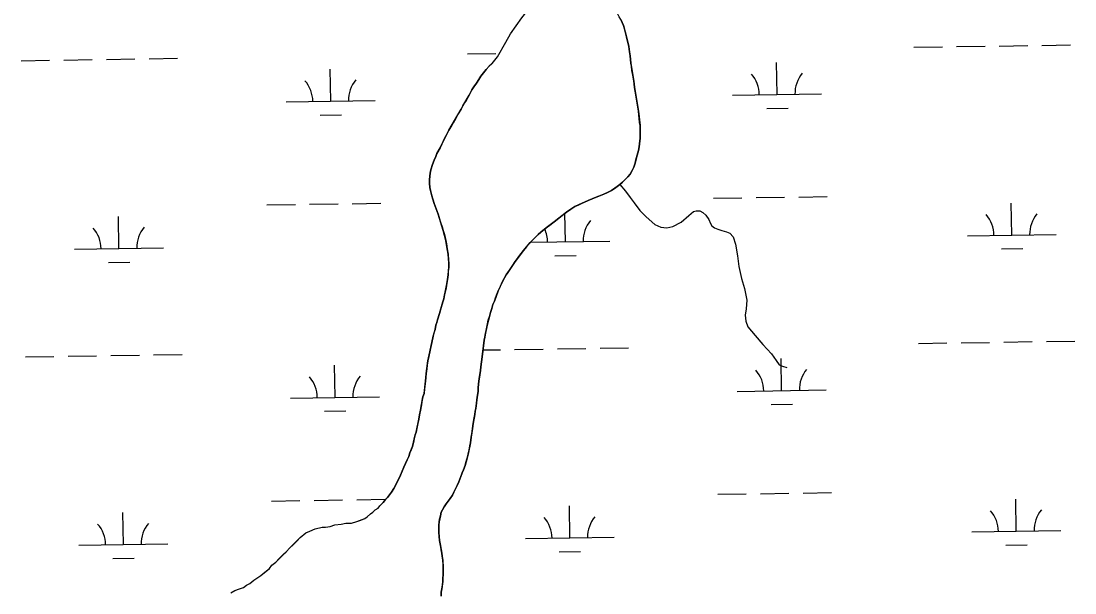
# Model space of a CAD drawing. Extents: x 3807117 to 3845308, y 337856 to 363736.
# Drawn here: x 3838107 to 3839292, y 346874 to 347517 of the extents above; entities that cross this region are included whole.
import ezdxf

# ---------------------------------------------------------------- set-up
doc = ezdxf.new("R2010")
doc.units = 0
doc.layers.add('V-TOPO-SHOR', color=7, linetype='Continuous')
doc.layers.add('V-WETL-SWMP', color=7, linetype='Continuous')

msp = doc.modelspace()

# ---------------------------------------------------------------- linework, layer by layer
at = {"layer": 'V-TOPO-SHOR'}
for points in [[(3838636.5, 347468.9), (3838642.7, 347476.3), (3838651.9, 347492.8), (3838657.4, 347502.2), (3838670, 347520.2), (3838677.2, 347529.2), (3838687.2, 347541.6), (3838697.5, 347556.9), (3838707.6, 347582.6), (3838713.2, 347599.9), (3838716.3, 347618.6), (3838717.1, 347633.6), (3838716.9, 347651.6), (3838714.3, 347667.2), (3838713.2, 347694.9), (3838714.1, 347704.8)], [(3838787.7, 347499.1), (3838786, 347504.8), (3838785.2, 347507.8), (3838784.1, 347511.6), (3838782.6, 347514.9), (3838781.2, 347518.3), (3838779.5, 347521.5), (3838777.9, 347524.5), (3838777, 347527.4), (3838775.6, 347530.2), (3838774.3, 347533.2), (3838772.1, 347536.4), (3838771.6, 347536.9)], [(3838675.3, 347263.2), (3838679.5, 347267.9), (3838681.7, 347270.2), (3838685.3, 347273.8), (3838688.5, 347276.9), (3838691.5, 347279.6), (3838695.5, 347282.9), (3838698.9, 347285.5), (3838701.3, 347287.4), (3838706.2, 347291.3), (3838711.6, 347295.4), (3838717.2, 347299.7), (3838720.2, 347302), (3838725, 347305.3), (3838729.7, 347308.2), (3838733.3, 347310), (3838737.7, 347312.1), (3838740.4, 347313.2), (3838744.6, 347315.2), (3838749.2, 347316.9), (3838753.5, 347318.8), (3838756.7, 347319.8), (3838762.1, 347322.1), (3838766.4, 347324), (3838770.6, 347326.3), (3838774, 347328.7), (3838777.2, 347330.8), (3838780.3, 347333.1), (3838783.3, 347335.7), (3838786.3, 347338.6), (3838789.3, 347341.5), (3838791.7, 347344.6), (3838794.1, 347348.8), (3838796, 347352.7), (3838797.4, 347357.2), (3838798.2, 347360.6), (3838799.5, 347366.1), (3838801.1, 347371.2), (3838801.7, 347375.5), (3838802.4, 347378.9), (3838802.8, 347385), (3838803.1, 347391.7), (3838802.8, 347394.9), (3838802.8, 347399.4), (3838802.4, 347402.6), (3838801.9, 347407.7), (3838801.5, 347410.9), (3838801, 347415.4), (3838800.3, 347419.8), (3838799.5, 347424.7), (3838798.6, 347431), (3838797.5, 347438), (3838796.8, 347441.9), (3838796.2, 347446.3), (3838795.7, 347449.2), (3838794.7, 347456), (3838793.8, 347461.3), (3838793.1, 347465.9), (3838792.5, 347469.4), (3838792.2, 347473.4), (3838791.6, 347477.5), (3838790.9, 347482.1), (3838790.2, 347488), (3838788.8, 347493.9), (3838787.7, 347499.1)], [(3838636.5, 347468.9), (3838635.7, 347468.2), (3838633.3, 347465.9), (3838629.9, 347462.3), (3838626.9, 347458.6), (3838623.9, 347454.9), (3838621.5, 347451.2), (3838618.9, 347446.9), (3838615.9, 347442.8), (3838613.9, 347439.4), (3838610.9, 347433.5), (3838607.2, 347427.5), (3838605.6, 347424.9), (3838603.6, 347421.6), (3838601.6, 347417.8), (3838598.4, 347412.3), (3838595.4, 347407), (3838592.8, 347402.5), (3838591.1, 347399.6), (3838587.9, 347394.1), (3838584.9, 347388), (3838583.3, 347385.5), (3838581.5, 347381.3), (3838580, 347378.4), (3838578, 347374.1), (3838574.6, 347367.8), (3838573.2, 347364.4), (3838571.4, 347360.5), (3838569.7, 347355.4), (3838567.7, 347349.5), (3838566.9, 347345.8), (3838566.2, 347338.5), (3838566.1, 347334.7), (3838566.7, 347329.6), (3838567.4, 347326.2), (3838568.7, 347320.5), (3838569.9, 347316.7), (3838571.6, 347311.7), (3838573.5, 347305.6), (3838575.8, 347299.9), (3838577.5, 347294.3), (3838578.7, 347290.7), (3838580.8, 347284.2), (3838581.7, 347281.2), (3838582.9, 347276.7), (3838584.4, 347270.3), (3838585.1, 347266.4), (3838586.2, 347260.6), (3838587.2, 347254.9), (3838587.7, 347248.2), (3838587.8, 347245), (3838587.8, 347240.3), (3838587.3, 347235.4), (3838587.1, 347231.6), (3838586.5, 347226.5), (3838585.4, 347219.6), (3838584.8, 347216.6), (3838583.9, 347212.1), (3838583.1, 347209), (3838582.3, 347204.8), (3838581.2, 347201.1), (3838579.4, 347194.8), (3838577.5, 347188.3), (3838575.3, 347181.2), (3838574.5, 347178)], [(3838780.3, 347333.1), (3838786.4, 347325.6), (3838791.6, 347318.4), (3838796.3, 347312.4), (3838802.7, 347304), (3838809.6, 347296.7), (3838819.5, 347288.3), (3838826.4, 347285.2), (3838833.1, 347284.4), (3838839.8, 347285.7), (3838849.2, 347290.9), (3838857.6, 347298.3), (3838862.9, 347302.6), (3838865.9, 347303.5), (3838870.2, 347303.3), (3838873.6, 347301.5), (3838876.7, 347298.7), (3838880.2, 347293.7), (3838881.9, 347289.3), (3838883.7, 347286.8), (3838886.4, 347284.2), (3838890.2, 347282.7), (3838894.7, 347281.3), (3838900, 347279.9), (3838903.7, 347278.2), (3838907.4, 347274.1), (3838910.3, 347266.1), (3838912.5, 347252.9), (3838913.8, 347241), (3838917, 347227.4), (3838920.2, 347216.3), (3838923, 347203), (3838922.1, 347193.5), (3838921.1, 347186.4), (3838921.8, 347179.5), (3838924.1, 347173.2), (3838932.1, 347163.4), (3838941, 347153.4), (3838950.6, 347142.9), (3838955.8, 347135.3), (3838959.2, 347130.5), (3838963.1, 347128.9), (3838967.8, 347127.5)], [(3838621, 347104.9), (3838621.7, 347112), (3838622.1, 347115.1), (3838622.6, 347119.1), (3838623.4, 347124), (3838623.7, 347128.1), (3838624.5, 347133.7), (3838625.2, 347139.6), (3838626, 347145.7), (3838626.9, 347152), (3838627.8, 347158.1), (3838628.4, 347161.5), (3838629, 347166.2), (3838629.7, 347169.1), (3838630.5, 347172.9), (3838631.3, 347176.6), (3838632.3, 347180.6), (3838633.6, 347184.9), (3838634.6, 347189.2), (3838636.2, 347193.8), (3838637.5, 347198.1), (3838639.1, 347202), (3838640.5, 347205.9), (3838642.2, 347210.5), (3838643.4, 347213.6), (3838645.8, 347218.9), (3838648.2, 347224), (3838650.2, 347227.6), (3838652.5, 347231.5), (3838654.1, 347234.2), (3838656.7, 347238.1), (3838659.7, 347242.5), (3838662.3, 347246.4), (3838665.7, 347250.9), (3838667.9, 347253.8), (3838671.9, 347259.1), (3838675.3, 347263.2)], [(3838574.5, 347178), (3838573.4, 347174.9), (3838572.4, 347170.2), (3838571.6, 347167), (3838570.3, 347162.7), (3838568.7, 347155.6), (3838567.2, 347148.7), (3838566.4, 347145.2), (3838565.4, 347139.8), (3838564.3, 347134.9), (3838563.7, 347130), (3838563, 347125.9), (3838562.4, 347120.9), (3838561.9, 347116.4), (3838561.7, 347112.2), (3838561.3, 347109.1), (3838560.6, 347103.6), (3838560, 347098.4), (3838558.7, 347094.7), (3838557.7, 347088.8), (3838557.3, 347085.6), (3838556.2, 347079.7), (3838555, 347074.2), (3838554.1, 347069.3), (3838553.1, 347064.4), (3838551.8, 347059), (3838551, 347054.9)], [(3838579.1, 346870.6), (3838579.4, 346875.1), (3838580, 346878.9), (3838580.7, 346883.4), (3838581.1, 346887.1), (3838581.3, 346890.9), (3838581.4, 346894.4), (3838581.6, 346898), (3838581.7, 346902.7), (3838581.5, 346905.9), (3838581.2, 346911.2), (3838580.4, 346915.4), (3838580.1, 346918.9), (3838579.3, 346922.5), (3838578.8, 346925.7), (3838578, 346929.2), (3838577.5, 346933.2), (3838577.1, 346937.5), (3838576.6, 346942.3), (3838576.6, 346946.6), (3838576.7, 346950.2), (3838576.9, 346954.1), (3838577.5, 346957.1), (3838578.4, 346961), (3838579.4, 346964.8), (3838580.6, 346967.5), (3838582.6, 346971), (3838585, 346974.2), (3838587, 346977.3), (3838589.5, 346980.4), (3838591.9, 346984), (3838593.7, 346987.5), (3838595.3, 346990.8), (3838597.3, 346994.8), (3838599.1, 346999.1), (3838601, 347004), (3838603, 347009.3), (3838604.4, 347012.7), (3838606.1, 347017.4), (3838607.1, 347020.9), (3838608.5, 347025.8), (3838609.6, 347030.2), (3838610.6, 347035.1), (3838611.4, 347039.4), (3838612.1, 347042.8), (3838612.9, 347049.1), (3838613.6, 347052.8), (3838614.6, 347059.1), (3838615.3, 347064.5), (3838616.1, 347069.2), (3838617.2, 347074.5), (3838617.6, 347078.3), (3838618.2, 347081.4), (3838618.9, 347087.3), (3838619.7, 347094), (3838620.8, 347100.7), (3838621, 347104.9)], [(3838551, 347054.9), (3838550.2, 347052), (3838549.1, 347047.4), (3838548.1, 347043.1), (3838547.1, 347038.8), (3838545.6, 347035), (3838544.2, 347031.5), (3838542.8, 347027.6), (3838541.2, 347023.6), (3838539.3, 347019.5), (3838537.3, 347015.4), (3838535.3, 347010.9), (3838533.5, 347006.5), (3838531.9, 347003.2), (3838530.4, 347000.4), (3838528.6, 346996.5), (3838526, 346991.4), (3838523.6, 346987.5), (3838521.2, 346984.4), (3838519, 346981.6), (3838516.6, 346979.1), (3838514, 346975.9), (3838511.6, 346973.2), (3838510.3, 346971.9)], [(3838342.9, 346874.3), (3838347.3, 346876.9), (3838352.6, 346878.7), (3838357.1, 346880.5), (3838360.6, 346883.1), (3838364.2, 346884.9), (3838368.6, 346888.5), (3838376.6, 346893.8), (3838381, 346897.4), (3838386.3, 346901.8), (3838389, 346905.4), (3838393.4, 346908.9), (3838396.9, 346912.5), (3838399.6, 346915.1), (3838402.2, 346917.8), (3838404.9, 346920.4), (3838409.3, 346924.9), (3838412.9, 346928.4), (3838417.3, 346932.9), (3838420.8, 346936.4), (3838427, 346941.8), (3838431.5, 346943.5), (3838437.7, 346946.2), (3838445.6, 346948), (3838449.2, 346948), (3838454.5, 346948.9), (3838459.8, 346950.7), (3838466.9, 346951.6), (3838472.2, 346952.5), (3838478.4, 346952.5), (3838484.6, 346954.3), (3838489.1, 346956), (3838493.5, 346957.8), (3838496.1, 346959.6), (3838499.7, 346963.1), (3838502.3, 346964.9), (3838505, 346967.6), (3838508.5, 346969.4), (3838510.3, 346971.9)]]:
    msp.add_lwpolyline(points, dxfattribs=at)
at = {"layer": 'V-WETL-SWMP'}
for p, q in [((3838657.4, 347502.2), (3838670, 347520.2)), ((3838781.2, 347518.3), (3838782.6, 347514.9)), ((3838782.6, 347514.9), (3838784.1, 347511.6)), ((3838784.1, 347511.6), (3838787.7, 347499.1)), ((3838651.9, 347492.8), (3838657.4, 347502.2)), ((3838787.7, 347499.1), (3838790.2, 347488)), ((3838642.7, 347476.3), (3838651.9, 347492.8)), ((3838790.2, 347488), (3838790.9, 347482.1)), ((3839110.7, 347487.2), (3839142.7, 347487.7)), ((3839158.7, 347487.9), (3839190.7, 347488.4)), ((3839206.7, 347488.6), (3839238.7, 347489.1)), ((3839254.7, 347489.3), (3839286.7, 347489.8)), ((3838251, 347474.3), (3838283, 347474.8)), ((3838608.9, 347479.7), (3838640.9, 347480.1)), ((3838636.5, 347468.9), (3838642.7, 347476.3)), ((3838790.9, 347482.1), (3838791.6, 347477.5)), ((3838791.6, 347477.5), (3838792.2, 347473.4)), ((3838107, 347472.1), (3838139, 347472.6)), ((3838155, 347472.9), (3838187, 347473.3)), ((3838203, 347473.6), (3838235, 347474.1)), ((3838629.9, 347462.3), (3838633.3, 347465.9)), ((3838633.3, 347465.9), (3838636.5, 347468.9)), ((3838792.2, 347473.4), (3838792.5, 347469.4)), ((3838792.5, 347469.4), (3838794.7, 347456)), ((3838956.9, 347434.1), (3838956.4, 347470.1)), ((3838455.1, 347426.6), (3838454.5, 347462.6)), ((3838618.9, 347446.9), (3838621.5, 347451.2)), ((3838621.5, 347451.2), (3838623.9, 347454.9)), ((3838623.9, 347454.9), (3838629.9, 347462.3)), ((3838794.7, 347456), (3838795.7, 347449.2)), ((3838610.9, 347433.5), (3838613.9, 347439.4)), ((3838613.9, 347439.4), (3838615.9, 347442.8)), ((3838615.9, 347442.8), (3838618.9, 347446.9)), ((3838795.7, 347449.2), (3838796.2, 347446.3)), ((3838796.2, 347446.3), (3838796.8, 347441.9)), ((3838796.8, 347441.9), (3838797.5, 347438)), ((3838603.6, 347421.6), (3838610.9, 347433.5)), ((3838797.5, 347438), (3838800.3, 347419.8)), ((3838906.9, 347433.4), (3839006.9, 347434.9)), ((3838405.1, 347425.9), (3838505.1, 347427.4)), ((3838587.9, 347394.1), (3838601.6, 347417.8)), ((3838601.6, 347417.8), (3838603.6, 347421.6)), ((3838800.3, 347419.8), (3838801, 347415.4)), ((3838945.2, 347418.5), (3838969.2, 347418.9)), ((3838443.3, 347411), (3838467.3, 347411.4)), ((3838801, 347415.4), (3838802.8, 347399.4)), ((3838584.9, 347388), (3838587.9, 347394.1)), ((3838802.8, 347399.4), (3838802.8, 347394.9)), ((3838802.8, 347394.9), (3838803.1, 347391.7)), ((3838578, 347374.1), (3838581.5, 347381.3)), ((3838581.5, 347381.3), (3838583.3, 347385.5)), ((3838583.3, 347385.5), (3838584.9, 347388)), ((3838802.8, 347385), (3838802.4, 347378.9)), ((3838803.1, 347391.7), (3838802.8, 347385)), ((3838574.6, 347367.8), (3838578, 347374.1)), ((3838801.1, 347371.2), (3838799.5, 347366.1)), ((3838801.7, 347375.5), (3838801.1, 347371.2)), ((3838802.4, 347378.9), (3838801.7, 347375.5)), ((3838569.7, 347355.4), (3838571.4, 347360.5)), ((3838571.4, 347360.5), (3838573.2, 347364.4)), ((3838573.2, 347364.4), (3838574.6, 347367.8)), ((3838797.4, 347357.2), (3838796, 347352.7)), ((3838799.5, 347366.1), (3838797.4, 347357.2)), ((3838566.2, 347338.5), (3838566.9, 347345.8)), ((3838566.9, 347345.8), (3838567.7, 347349.5)), ((3838567.7, 347349.5), (3838569.7, 347355.4)), ((3838791.7, 347344.6), (3838789.3, 347341.5)), ((3838794.1, 347348.8), (3838791.7, 347344.6)), ((3838796, 347352.7), (3838794.1, 347348.8)), ((3838566.1, 347334.7), (3838566.2, 347338.5)), ((3838566.7, 347329.6), (3838566.1, 347334.7)), ((3838780.3, 347333.1), (3838777.2, 347330.8)), ((3838783.3, 347335.7), (3838780.3, 347333.1)), ((3838789.3, 347341.5), (3838783.3, 347335.7)), ((3838568.7, 347320.5), (3838566.7, 347329.6)), ((3838762.1, 347322.1), (3838756.7, 347319.8)), ((3838766.4, 347324), (3838762.1, 347322.1)), ((3838770.6, 347326.3), (3838766.4, 347324)), ((3838777.2, 347330.8), (3838770.6, 347326.3)), ((3838383.4, 347310.1), (3838415.4, 347310.6)), ((3838431.4, 347310.8), (3838463.4, 347311.3)), ((3838479.4, 347311.5), (3838511.4, 347312)), ((3838569.9, 347316.7), (3838568.7, 347320.5)), ((3838571.6, 347311.7), (3838569.9, 347316.7)), ((3838573.5, 347305.6), (3838571.6, 347311.7)), ((3838737.7, 347312.1), (3838729.7, 347308.2)), ((3838740.4, 347313.2), (3838737.7, 347312.1)), ((3838744.6, 347315.2), (3838740.4, 347313.2)), ((3838749.2, 347316.9), (3838744.6, 347315.2)), ((3838753.5, 347318.8), (3838749.2, 347316.9)), ((3838756.7, 347319.8), (3838753.5, 347318.8)), ((3838885.3, 347317.6), (3838917.3, 347318.1)), ((3838933.3, 347318.3), (3838965.3, 347318.8)), ((3838981.3, 347319), (3839013.2, 347319.5)), ((3839220.8, 347276.2), (3839220.2, 347312.2)), ((3838217.1, 347261.2), (3838216.5, 347297.2)), ((3838575.8, 347299.9), (3838573.5, 347305.6)), ((3838581.7, 347281.2), (3838575.8, 347299.9)), ((3838720.2, 347302), (3838706.2, 347291.3)), ((3838718.9, 347268.7), (3838718.4, 347300.7)), ((3838725, 347305.3), (3838720.2, 347302)), ((3838729.7, 347308.2), (3838725, 347305.3)), ((3838698.9, 347285.5), (3838695.5, 347282.9)), ((3838706.2, 347291.3), (3838698.9, 347285.5)), ((3838584.4, 347270.3), (3838581.7, 347281.2)), ((3838688.5, 347276.9), (3838681.7, 347270.2)), ((3838691.5, 347279.6), (3838688.5, 347276.9)), ((3838695.5, 347282.9), (3838691.5, 347279.6)), ((3839170.8, 347275.5), (3839270.8, 347277)), ((3838167.1, 347260.4), (3838267.1, 347261.9)), ((3838586.2, 347260.6), (3838584.4, 347270.3)), ((3838675.3, 347263.2), (3838671.9, 347259.1)), ((3838681.7, 347270.2), (3838675.3, 347263.2)), ((3838679.8, 347268.1), (3838768.9, 347269.4)), ((3838587.2, 347254.9), (3838586.2, 347260.6)), ((3838587.8, 347245), (3838587.2, 347254.9)), ((3838671.9, 347259.1), (3838662.3, 347246.4)), ((3838707.1, 347253.1), (3838731.1, 347253.4)), ((3839209, 347260.6), (3839233, 347261)), ((3838205.3, 347245.6), (3838229.3, 347245.9)), ((3838587.1, 347231.6), (3838587.8, 347240.3)), ((3838587.8, 347240.3), (3838587.8, 347245)), ((3838662.3, 347246.4), (3838654.1, 347234.2)), ((3838585.4, 347219.6), (3838586.5, 347226.5)), ((3838586.5, 347226.5), (3838587.1, 347231.6)), ((3838652.5, 347231.5), (3838648.2, 347224)), ((3838654.1, 347234.2), (3838652.5, 347231.5)), ((3838583.9, 347212.1), (3838585.4, 347219.6)), ((3838648.2, 347224), (3838643.4, 347213.6)), ((3838581.2, 347201.1), (3838582.3, 347204.8)), ((3838582.3, 347204.8), (3838583.1, 347209)), ((3838583.1, 347209), (3838583.9, 347212.1)), ((3838643.4, 347213.6), (3838639.1, 347202)), ((3838577.5, 347188.3), (3838581.2, 347201.1)), ((3838636.2, 347193.8), (3838634.6, 347189.2)), ((3838637.5, 347198.1), (3838636.2, 347193.8)), ((3838639.1, 347202), (3838637.5, 347198.1)), ((3838574.5, 347178), (3838575.3, 347181.2)), ((3838575.3, 347181.2), (3838577.5, 347188.3)), ((3838633.6, 347184.9), (3838631.3, 347176.6)), ((3838634.6, 347189.2), (3838633.6, 347184.9)), ((3838570.3, 347162.7), (3838572.4, 347170.2)), ((3838572.4, 347170.2), (3838573.4, 347174.9)), ((3838573.4, 347174.9), (3838574.5, 347178)), ((3838631.3, 347176.6), (3838629, 347166.2)), ((3838566.4, 347145.2), (3838570.3, 347162.7)), ((3838627.8, 347158.1), (3838625.2, 347139.6)), ((3838628.4, 347161.5), (3838627.8, 347158.1)), ((3838629, 347166.2), (3838628.4, 347161.5)), ((3839115.7, 347154.5), (3839147.7, 347155)), ((3839163.7, 347155.3), (3839195.7, 347155.7)), ((3839211.7, 347156), (3839243.7, 347156.5)), ((3839259.7, 347156.7), (3839291.7, 347157.2)), ((3838564.3, 347134.9), (3838566.4, 347145.2)), ((3838626.2, 347147.2), (3838645.9, 347147.5)), ((3838661.9, 347147.7), (3838693.9, 347148.2)), ((3838709.9, 347148.5), (3838741.9, 347148.9)), ((3838757.9, 347149.2), (3838789.9, 347149.7)), ((3838112, 347139.5), (3838144, 347140)), ((3838160, 347140.2), (3838192, 347140.7)), ((3838208, 347140.9), (3838240, 347141.4)), ((3838256, 347141.7), (3838288, 347142.1)), ((3838562.4, 347120.9), (3838564.3, 347134.9)), ((3838624.5, 347133.7), (3838623.7, 347128.1)), ((3838625.2, 347139.6), (3838624.5, 347133.7)), ((3838961.9, 347101.5), (3838961.4, 347137.5)), ((3838460.1, 347094), (3838459.5, 347130)), ((3838561.9, 347116.4), (3838562.4, 347120.9)), ((3838623.4, 347124), (3838622.6, 347119.1)), ((3838623.7, 347128.1), (3838623.4, 347124)), ((3838560, 347098.4), (3838561.7, 347112.2)), ((3838561.7, 347112.2), (3838561.9, 347116.4)), ((3838621.7, 347112), (3838621, 347104.9)), ((3838622.6, 347119.1), (3838621.7, 347112)), ((3838558.7, 347094.7), (3838560, 347098.4)), ((3838620.8, 347100.7), (3838619.7, 347094)), ((3838621, 347104.9), (3838620.8, 347100.7)), ((3838911.9, 347100.7), (3839011.9, 347102.2)), ((3838410.1, 347093.2), (3838510.1, 347094.7)), ((3838556.2, 347079.7), (3838558.7, 347094.7)), ((3838619.7, 347094), (3838618.2, 347081.4)), ((3838950.2, 347085.9), (3838974.1, 347086.2)), ((3838448.3, 347078.4), (3838472.3, 347078.7)), ((3838554.1, 347069.3), (3838555, 347074.2)), ((3838555, 347074.2), (3838556.2, 347079.7)), ((3838617.2, 347074.5), (3838615.3, 347064.5)), ((3838617.6, 347078.3), (3838617.2, 347074.5)), ((3838618.2, 347081.4), (3838617.6, 347078.3)), ((3838551, 347054.9), (3838554.1, 347069.3)), ((3838615.3, 347064.5), (3838614.6, 347059.1)), ((3838547.1, 347038.8), (3838550.2, 347052)), ((3838550.2, 347052), (3838551, 347054.9)), ((3838612.9, 347049.1), (3838612.1, 347042.8)), ((3838614.6, 347059.1), (3838612.9, 347049.1)), ((3838544.2, 347031.5), (3838547.1, 347038.8)), ((3838612.1, 347042.8), (3838609.6, 347030.2)), ((3838539.3, 347019.5), (3838542.8, 347027.6)), ((3838542.8, 347027.6), (3838544.2, 347031.5)), ((3838608.5, 347025.8), (3838606.1, 347017.4)), ((3838609.6, 347030.2), (3838608.5, 347025.8)), ((3838533.5, 347006.5), (3838537.3, 347015.4)), ((3838537.3, 347015.4), (3838539.3, 347019.5)), ((3838606.1, 347017.4), (3838604.4, 347012.7)), ((3838530.4, 347000.4), (3838533.5, 347006.5)), ((3838603, 347009.3), (3838599.1, 346999.1)), ((3838604.4, 347012.7), (3838603, 347009.3)), ((3838523.6, 346987.5), (3838526, 346991.4)), ((3838526, 346991.4), (3838528.6, 346996.5)), ((3838528.6, 346996.5), (3838530.4, 347000.4)), ((3838597.3, 346994.8), (3838593.7, 346987.5)), ((3838599.1, 346999.1), (3838597.3, 346994.8)), ((3838388.4, 346977.5), (3838420.4, 346977.9)), ((3838436.4, 346978.2), (3838468.4, 346978.7)), ((3838484.4, 346978.9), (3838516.4, 346979.4)), ((3838514, 346975.9), (3838516.6, 346979.1)), ((3838516.6, 346979.1), (3838519, 346981.6)), ((3838519, 346981.6), (3838523.6, 346987.5)), ((3838587, 346977.3), (3838585, 346974.2)), ((3838589.5, 346980.4), (3838587, 346977.3)), ((3838591.9, 346984), (3838589.5, 346980.4)), ((3838593.7, 346987.5), (3838591.9, 346984)), ((3838890.2, 346985), (3838922.2, 346985.5)), ((3838938.2, 346985.7), (3838970.2, 346986.2)), ((3838986.2, 346986.4), (3839018.2, 346986.9)), ((3839225.7, 346943.6), (3839225.2, 346979.6)), ((3838502.3, 346964.9), (3838505, 346967.6)), ((3838505, 346967.6), (3838508.5, 346969.4)), ((3838508.5, 346969.4), (3838510.3, 346971.9)), ((3838510.3, 346971.9), (3838514, 346975.9)), ((3838580.6, 346967.5), (3838579.4, 346964.8)), ((3838582.6, 346971), (3838580.6, 346967.5)), ((3838585, 346974.2), (3838582.6, 346971)), ((3838723.9, 346936), (3838723.4, 346972)), ((3838222, 346928.5), (3838221.5, 346964.5)), ((3838478.4, 346952.5), (3838484.6, 346954.3)), ((3838484.6, 346954.3), (3838493.5, 346957.8)), ((3838493.5, 346957.8), (3838496.1, 346959.6)), ((3838496.1, 346959.6), (3838499.7, 346963.1)), ((3838499.7, 346963.1), (3838502.3, 346964.9)), ((3838576.9, 346954.1), (3838576.7, 346950.2)), ((3838578.4, 346961), (3838576.9, 346954.1)), ((3838579.4, 346964.8), (3838578.4, 346961)), ((3838420.8, 346936.4), (3838427, 346941.8)), ((3838427, 346941.8), (3838431.5, 346943.5)), ((3838431.5, 346943.5), (3838437.7, 346946.2)), ((3838437.7, 346946.2), (3838445.6, 346948)), ((3838445.6, 346948), (3838449.2, 346948)), ((3838449.2, 346948), (3838454.5, 346948.9)), ((3838454.5, 346948.9), (3838459.8, 346950.7)), ((3838459.8, 346950.7), (3838466.9, 346951.6)), ((3838466.9, 346951.6), (3838472.2, 346952.5)), ((3838472.2, 346952.5), (3838478.4, 346952.5)), ((3838576.7, 346950.2), (3838576.6, 346942.3)), ((3838576.6, 346942.3), (3838577.1, 346937.5)), ((3839175.8, 346942.8), (3839275.7, 346944.3)), ((3838393.4, 346908.9), (3838420.8, 346936.4)), ((3838577.1, 346937.5), (3838577.5, 346933.2)), ((3838577.5, 346933.2), (3838578, 346929.2)), ((3838673.9, 346935.3), (3838773.9, 346936.8)), ((3838172.1, 346927.8), (3838272, 346929.3)), ((3838578, 346929.2), (3838580.1, 346918.9)), ((3838580.1, 346918.9), (3838580.4, 346915.4)), ((3838712.1, 346920.4), (3838736.1, 346920.8)), ((3839214, 346928), (3839238, 346928.3)), ((3838210.3, 346912.9), (3838234.3, 346913.3)), ((3838389, 346905.4), (3838393.4, 346908.9)), ((3838580.4, 346915.4), (3838581.2, 346911.2)), ((3838581.2, 346911.2), (3838581.7, 346902.7)), ((3838376.6, 346893.8), (3838386.3, 346901.8)), ((3838386.3, 346901.8), (3838389, 346905.4)), ((3838581.4, 346894.4), (3838581.3, 346890.9)), ((3838581.6, 346898), (3838581.4, 346894.4)), ((3838581.7, 346902.7), (3838581.6, 346898)), ((3838357.1, 346880.5), (3838360.6, 346883.1)), ((3838360.6, 346883.1), (3838364.2, 346884.9)), ((3838364.2, 346884.9), (3838368.6, 346888.5)), ((3838368.6, 346888.5), (3838376.6, 346893.8)), ((3838581.1, 346887.1), (3838580, 346878.9)), ((3838581.3, 346890.9), (3838581.1, 346887.1)), ((3838342.9, 346874.3), (3838347.3, 346876.9)), ((3838347.3, 346876.9), (3838352.6, 346878.7)), ((3838352.6, 346878.7), (3838357.1, 346880.5)), ((3838579.4, 346875.1), (3838579.1, 346870.6)), ((3838580, 346878.9), (3838579.4, 346875.1))]:
    msp.add_line(p, q, dxfattribs=at)
for centre, start, end in [((3838901.7, 347433.8), 0.0865, 41.6302), ((3839012.2, 347435.4), 140.0865, 181.6302), ((3838399.8, 347426.3), 0.0865, 41.6302), ((3838510.3, 347427.9), 140.0865, 181.6302), ((3839165.5, 347275.8), 0.0865, 41.6302), ((3839276, 347277.5), 140.0865, 181.6302), ((3838774.1, 347270), 140.0865, 181.6302), ((3838161.8, 347260.8), 0.0865, 41.6302), ((3838272.3, 347262.5), 140.0865, 181.6302), ((3838663.7, 347268.3), 0.0865, 24.737), ((3838906.7, 347101.1), 0.0865, 41.6302), ((3839017.1, 347102.8), 140.0865, 181.6302), ((3838404.8, 347093.6), 0.0865, 41.6302), ((3838515.3, 347095.3), 140.0865, 181.6302), ((3839170.5, 346943.2), 0.0865, 41.6302), ((3839281, 346944.9), 140.0865, 181.6302), ((3838668.7, 346935.7), 0.0865, 41.6302), ((3838779.1, 346937.3), 140.0865, 181.6302), ((3838166.8, 346928.2), 0.0865, 41.6302), ((3838277.3, 346929.8), 140.0865, 181.6302)]:
    msp.add_arc(centre, 35.2, start, end, dxfattribs=at)

doc.saveas('drawing.dxf')
